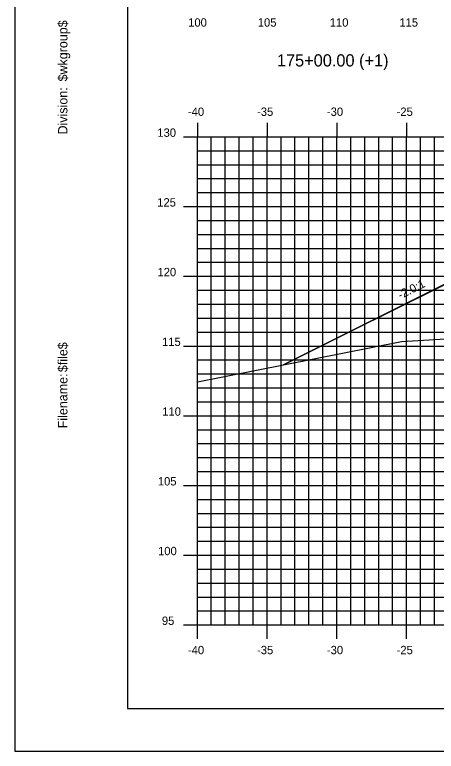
# Model space of a CAD drawing. Extents: x 850598 to 870284, y 366541 to 366651.
# Drawn here: x 857694 to 857724.2, y 366541.2 to 366594 of the extents above; entities that cross this region are included whole.
import ezdxf

# ---------------------------------------------------------------- set-up
doc = ezdxf.new("R2010")
doc.units = 0
for name, color, linetype in [('ANNOTATION', 7, 'Continuous'), ('BORDER', 7, 'Continuous'), ('D_Roadway_Centerline', 7, 'Continuous'), ('D_Roadway_SlopeLines', 7, 'Continuous'), ('H_V ANNOTATION', 7, 'Continuous'), ('MAJOR', 7, 'Continuous'), ('MINOR', 7, 'Continuous'), ('PLOT BOUNDARY', 7, 'Continuous'), ('S_Roadway_Centerline', 7, 'Continuous')]:
    doc.layers.add(name, color=color, linetype=linetype)

msp = doc.modelspace()

# ---------------------------------------------------------------- linework, layer by layer
at = {"layer": 'BORDER'}
for p, q in [((857702.107, 366649.225), (857702.107, 366544.225)), ((857702.107, 366544.225), (857862.107, 366544.225))]:
    msp.add_line(p, q, dxfattribs=at)
at = {"layer": 'D_Roadway_Centerline'}
msp.add_lwpolyline([(857713.286, 366568.87), (857718.106, 366571.281), (857724.362, 366574.408), (857728.106, 366576.281), (857730.106, 366576.401), (857736.106, 366576.761), (857747.106, 366577.091), (857758.106, 366576.761), (857762.106, 366576.521), (857764.106, 366576.401), (857770.106, 366574.401), (857825.139, 366563.225), (857844.823, 366559.228), (857847.106, 366558.764)], dxfattribs=at)
at = {"layer": 'D_Roadway_SlopeLines'}
for points in [[(857728.106, 366576.281), (857718.106, 366571.281)], [(857718.106, 366571.281), (857713.286, 366568.87)]]:
    msp.add_lwpolyline(points, dxfattribs=at)
at = {"layer": 'MAJOR'}
for p, q in [((857707.106, 366586.227), (857707.106, 366585.225)), ((857707.106, 366586.227), (857707.106, 366585.225)), ((857712.106, 366586.227), (857712.106, 366585.225)), ((857712.106, 366586.227), (857712.106, 366585.225)), ((857717.106, 366586.227), (857717.106, 366585.225)), ((857717.106, 366586.227), (857717.106, 366585.225)), ((857722.106, 366586.227), (857722.106, 366585.225)), ((857722.106, 366586.227), (857722.106, 366585.225)), ((857706.104, 366585.225), (857707.106, 366585.225)), ((857706.104, 366585.225), (857707.106, 366585.225)), ((857707.106, 366585.225), (857847.106, 366585.225)), ((857707.106, 366550.225), (857707.106, 366585.225)), ((857707.106, 366550.225), (857707.106, 366585.225)), ((857707.106, 366585.225), (857847.106, 366585.225)), ((857707.106, 366585.225), (857847.106, 366585.225)), ((857707.106, 366550.225), (857707.106, 366585.225)), ((857707.106, 366550.225), (857707.106, 366585.225)), ((857707.106, 366585.225), (857847.106, 366585.225)), ((857712.106, 366550.225), (857712.106, 366585.225)), ((857712.106, 366550.225), (857712.106, 366585.225)), ((857717.106, 366550.225), (857717.106, 366585.225)), ((857717.106, 366550.225), (857717.106, 366585.225)), ((857722.106, 366550.225), (857722.106, 366585.225)), ((857722.106, 366550.225), (857722.106, 366585.225)), ((857706.104, 366580.225), (857707.106, 366580.225)), ((857706.104, 366580.225), (857707.106, 366580.225)), ((857707.106, 366580.225), (857847.106, 366580.225)), ((857707.106, 366580.225), (857847.106, 366580.225)), ((857706.104, 366575.225), (857707.106, 366575.225)), ((857706.104, 366575.225), (857707.106, 366575.225)), ((857707.106, 366575.225), (857847.106, 366575.225)), ((857707.106, 366575.225), (857847.106, 366575.225)), ((857706.104, 366570.225), (857707.106, 366570.225)), ((857706.104, 366570.225), (857707.106, 366570.225)), ((857707.106, 366570.225), (857847.106, 366570.225)), ((857707.106, 366570.225), (857847.106, 366570.225)), ((857706.104, 366565.225), (857707.106, 366565.225)), ((857706.104, 366565.225), (857707.106, 366565.225)), ((857707.106, 366565.225), (857847.106, 366565.225)), ((857707.106, 366565.225), (857847.106, 366565.225)), ((857706.104, 366560.225), (857707.106, 366560.225)), ((857706.104, 366560.225), (857707.106, 366560.225)), ((857707.106, 366560.225), (857847.106, 366560.225)), ((857707.106, 366560.225), (857847.106, 366560.225)), ((857706.104, 366555.225), (857707.106, 366555.225)), ((857706.104, 366555.225), (857707.106, 366555.225)), ((857707.106, 366555.225), (857847.106, 366555.225)), ((857707.106, 366555.225), (857847.106, 366555.225)), ((857706.104, 366550.225), (857707.106, 366550.225)), ((857706.104, 366550.225), (857707.106, 366550.225)), ((857707.106, 366550.225), (857847.106, 366550.225)), ((857707.106, 366550.225), (857847.106, 366550.225)), ((857707.106, 366549.223), (857707.106, 366550.225)), ((857707.106, 366550.225), (857847.106, 366550.225)), ((857707.106, 366550.225), (857847.106, 366550.225)), ((857707.106, 366549.223), (857707.106, 366550.225)), ((857712.106, 366549.223), (857712.106, 366550.225)), ((857712.106, 366549.223), (857712.106, 366550.225)), ((857717.106, 366549.223), (857717.106, 366550.225)), ((857717.106, 366549.223), (857717.106, 366550.225)), ((857722.106, 366549.223), (857722.106, 366550.225)), ((857722.106, 366549.223), (857722.106, 366550.225))]:
    msp.add_line(p, q, dxfattribs=at)
at = {"layer": 'MINOR'}
for p, q in [((857708.106, 366550.225), (857708.106, 366585.225)), ((857708.106, 366550.225), (857708.106, 366585.225)), ((857709.106, 366550.225), (857709.106, 366585.225)), ((857709.106, 366550.225), (857709.106, 366585.225)), ((857710.106, 366550.225), (857710.106, 366585.225)), ((857710.106, 366550.225), (857710.106, 366585.225)), ((857711.106, 366550.225), (857711.106, 366585.225)), ((857711.106, 366550.225), (857711.106, 366585.225)), ((857713.106, 366550.225), (857713.106, 366585.225)), ((857713.106, 366550.225), (857713.106, 366585.225)), ((857714.106, 366550.225), (857714.106, 366585.225)), ((857714.106, 366550.225), (857714.106, 366585.225)), ((857715.106, 366550.225), (857715.106, 366585.225)), ((857715.106, 366550.225), (857715.106, 366585.225)), ((857716.106, 366550.225), (857716.106, 366585.225)), ((857716.106, 366550.225), (857716.106, 366585.225)), ((857718.106, 366550.225), (857718.106, 366585.225)), ((857718.106, 366550.225), (857718.106, 366585.225)), ((857719.106, 366550.225), (857719.106, 366585.225)), ((857719.106, 366550.225), (857719.106, 366585.225)), ((857720.106, 366550.225), (857720.106, 366585.225)), ((857720.106, 366550.225), (857720.106, 366585.225)), ((857721.106, 366550.225), (857721.106, 366585.225)), ((857721.106, 366550.225), (857721.106, 366585.225)), ((857723.106, 366550.225), (857723.106, 366585.225)), ((857723.106, 366550.225), (857723.106, 366585.225)), ((857724.106, 366550.225), (857724.106, 366585.225)), ((857724.106, 366550.225), (857724.106, 366585.225)), ((857707.106, 366584.225), (857847.106, 366584.225)), ((857707.106, 366584.225), (857708.108, 366584.225)), ((857707.106, 366584.225), (857847.106, 366584.225)), ((857707.106, 366584.225), (857708.108, 366584.225)), ((857707.106, 366583.225), (857847.106, 366583.225)), ((857707.106, 366583.225), (857708.108, 366583.225)), ((857707.106, 366583.225), (857847.106, 366583.225)), ((857707.106, 366583.225), (857708.108, 366583.225)), ((857707.106, 366582.225), (857847.106, 366582.225)), ((857707.106, 366582.225), (857708.108, 366582.225)), ((857707.106, 366582.225), (857847.106, 366582.225)), ((857707.106, 366582.225), (857708.108, 366582.225)), ((857707.106, 366581.225), (857847.106, 366581.225)), ((857707.106, 366581.225), (857708.108, 366581.225)), ((857707.106, 366581.225), (857847.106, 366581.225)), ((857707.106, 366581.225), (857708.108, 366581.225)), ((857707.106, 366579.225), (857847.106, 366579.225)), ((857707.106, 366579.225), (857708.108, 366579.225)), ((857707.106, 366579.225), (857847.106, 366579.225)), ((857707.106, 366579.225), (857708.108, 366579.225)), ((857707.106, 366578.225), (857847.106, 366578.225)), ((857707.106, 366578.225), (857708.108, 366578.225)), ((857707.106, 366578.225), (857847.106, 366578.225)), ((857707.106, 366578.225), (857708.108, 366578.225)), ((857707.106, 366577.225), (857847.106, 366577.225)), ((857707.106, 366577.225), (857708.108, 366577.225)), ((857707.106, 366577.225), (857847.106, 366577.225)), ((857707.106, 366577.225), (857708.108, 366577.225)), ((857707.106, 366576.225), (857847.106, 366576.225)), ((857707.106, 366576.225), (857708.108, 366576.225)), ((857707.106, 366576.225), (857847.106, 366576.225)), ((857707.106, 366576.225), (857708.108, 366576.225)), ((857707.106, 366574.225), (857847.106, 366574.225)), ((857707.106, 366574.225), (857708.108, 366574.225)), ((857707.106, 366574.225), (857847.106, 366574.225)), ((857707.106, 366574.225), (857708.108, 366574.225)), ((857707.106, 366573.225), (857847.106, 366573.225)), ((857707.106, 366573.225), (857708.108, 366573.225)), ((857707.106, 366573.225), (857847.106, 366573.225)), ((857707.106, 366573.225), (857708.108, 366573.225)), ((857707.106, 366572.225), (857847.106, 366572.225)), ((857707.106, 366572.225), (857708.108, 366572.225)), ((857707.106, 366572.225), (857847.106, 366572.225)), ((857707.106, 366572.225), (857708.108, 366572.225)), ((857707.106, 366571.225), (857847.106, 366571.225)), ((857707.106, 366571.225), (857708.108, 366571.225)), ((857707.106, 366571.225), (857847.106, 366571.225)), ((857707.106, 366571.225), (857708.108, 366571.225)), ((857707.106, 366569.225), (857847.106, 366569.225)), ((857707.106, 366569.225), (857708.108, 366569.225)), ((857707.106, 366569.225), (857847.106, 366569.225)), ((857707.106, 366569.225), (857708.108, 366569.225)), ((857707.106, 366568.225), (857847.106, 366568.225)), ((857707.106, 366568.225), (857708.108, 366568.225)), ((857707.106, 366568.225), (857847.106, 366568.225)), ((857707.106, 366568.225), (857708.108, 366568.225)), ((857707.106, 366567.225), (857847.106, 366567.225)), ((857707.106, 366567.225), (857708.108, 366567.225)), ((857707.106, 366567.225), (857847.106, 366567.225)), ((857707.106, 366567.225), (857708.108, 366567.225)), ((857707.106, 366566.225), (857847.106, 366566.225)), ((857707.106, 366566.225), (857708.108, 366566.225)), ((857707.106, 366566.225), (857847.106, 366566.225)), ((857707.106, 366566.225), (857708.108, 366566.225)), ((857707.106, 366564.225), (857847.106, 366564.225)), ((857707.106, 366564.225), (857708.108, 366564.225)), ((857707.106, 366564.225), (857847.106, 366564.225)), ((857707.106, 366564.225), (857708.108, 366564.225)), ((857707.106, 366563.225), (857847.106, 366563.225)), ((857707.106, 366563.225), (857708.108, 366563.225)), ((857707.106, 366563.225), (857847.106, 366563.225)), ((857707.106, 366563.225), (857708.108, 366563.225)), ((857707.106, 366562.225), (857847.106, 366562.225)), ((857707.106, 366562.225), (857708.108, 366562.225)), ((857707.106, 366562.225), (857847.106, 366562.225)), ((857707.106, 366562.225), (857708.108, 366562.225)), ((857707.106, 366561.225), (857847.106, 366561.225)), ((857707.106, 366561.225), (857708.108, 366561.225)), ((857707.106, 366561.225), (857847.106, 366561.225)), ((857707.106, 366561.225), (857708.108, 366561.225)), ((857707.106, 366559.225), (857847.106, 366559.225)), ((857707.106, 366559.225), (857708.108, 366559.225)), ((857707.106, 366559.225), (857847.106, 366559.225)), ((857707.106, 366559.225), (857708.108, 366559.225)), ((857707.106, 366558.225), (857847.106, 366558.225)), ((857707.106, 366558.225), (857708.108, 366558.225)), ((857707.106, 366558.225), (857847.106, 366558.225)), ((857707.106, 366558.225), (857708.108, 366558.225)), ((857707.106, 366557.225), (857847.106, 366557.225)), ((857707.106, 366557.225), (857708.108, 366557.225)), ((857707.106, 366557.225), (857847.106, 366557.225)), ((857707.106, 366557.225), (857708.108, 366557.225)), ((857707.106, 366556.225), (857847.106, 366556.225)), ((857707.106, 366556.225), (857708.108, 366556.225)), ((857707.106, 366556.225), (857847.106, 366556.225)), ((857707.106, 366556.225), (857708.108, 366556.225)), ((857707.106, 366554.225), (857847.106, 366554.225)), ((857707.106, 366554.225), (857708.108, 366554.225)), ((857707.106, 366554.225), (857847.106, 366554.225)), ((857707.106, 366554.225), (857708.108, 366554.225)), ((857707.106, 366553.225), (857847.106, 366553.225)), ((857707.106, 366553.225), (857708.108, 366553.225)), ((857707.106, 366553.225), (857847.106, 366553.225)), ((857707.106, 366553.225), (857708.108, 366553.225)), ((857707.106, 366552.225), (857847.106, 366552.225)), ((857707.106, 366552.225), (857708.108, 366552.225)), ((857707.106, 366552.225), (857847.106, 366552.225)), ((857707.106, 366552.225), (857708.108, 366552.225)), ((857707.106, 366551.225), (857847.106, 366551.225)), ((857707.106, 366551.225), (857708.108, 366551.225)), ((857707.106, 366551.225), (857847.106, 366551.225)), ((857707.106, 366551.225), (857708.108, 366551.225))]:
    msp.add_line(p, q, dxfattribs=at)
at = {"layer": 'PLOT BOUNDARY'}
msp.add_lwpolyline([(857694.013, 366541.166), (857864.013, 366541.166), (857864.013, 366651.166), (857694.013, 366651.166)], close=True, dxfattribs=at)
at = {"layer": 'S_Roadway_Centerline'}
msp.add_lwpolyline([(857707.106, 366567.647), (857721.732, 366570.542), (857741.571, 366571.752), (857743.759, 366571.864), (857746.753, 366572.456), (857756.062, 366574.808), (857757.401, 366575.072), (857759.759, 366575.529), (857761.083, 366575.598), (857763.684, 366575.727), (857767.699, 366575.853), (857774.979, 366576.146)], dxfattribs=at)

# ---------------------------------------------------------------- texts
at = {"layer": 'ANNOTATION'}
msp.add_text('-2.0:1', height=0.6, rotation=26.5651, dxfattribs=at).set_placement((857721.662, 366573.577))
at = {"layer": 'BORDER'}
for s, p in [('$wkgroup$', (857697.791, 366589.195)), ('Division:', (857697.791, 366585.391)), ('$file$', (857697.791, 366568.351)), ('Filename:', (857697.791, 366564.324))]:
    msp.add_text(s, height=0.6696, rotation=90, dxfattribs=at).set_placement(p)
at = {"layer": 'H_V ANNOTATION'}
for s, height, p in [('100', 0.6, (857706.448, 366593.125)), ('105', 0.6, (857711.44, 366593.125)), ('110', 0.6, (857716.598, 366593.125)), ('115', 0.6, (857721.59, 366593.125)), ('175+00.00 (+1)', 0.87498, (857712.811, 366590.268)), ('-40', 0.6, (857706.432, 366586.725)), ('-35', 0.6, (857711.387, 366586.725)), ('-30', 0.6, (857716.395, 366586.725)), ('-25', 0.6, (857721.392, 366586.725)), ('130', 0.6, (857704.236, 366585.225)), ('125', 0.6, (857704.231, 366580.225)), ('120', 0.6, (857704.247, 366575.225)), ('115', 0.6, (857704.574, 366570.225)), ('110', 0.6, (857704.59, 366565.225)), ('105', 0.6, (857704.274, 366560.225)), ('100', 0.6, (857704.29, 366555.225)), ('95', 0.6, (857704.563, 366550.225)), ('-40', 0.6, (857706.432, 366548.125)), ('-35', 0.6, (857711.387, 366548.125)), ('-30', 0.6, (857716.395, 366548.125)), ('-25', 0.6, (857721.392, 366548.125))]:
    msp.add_text(s, height=height, dxfattribs=at).set_placement(p)

doc.saveas('drawing.dxf')
